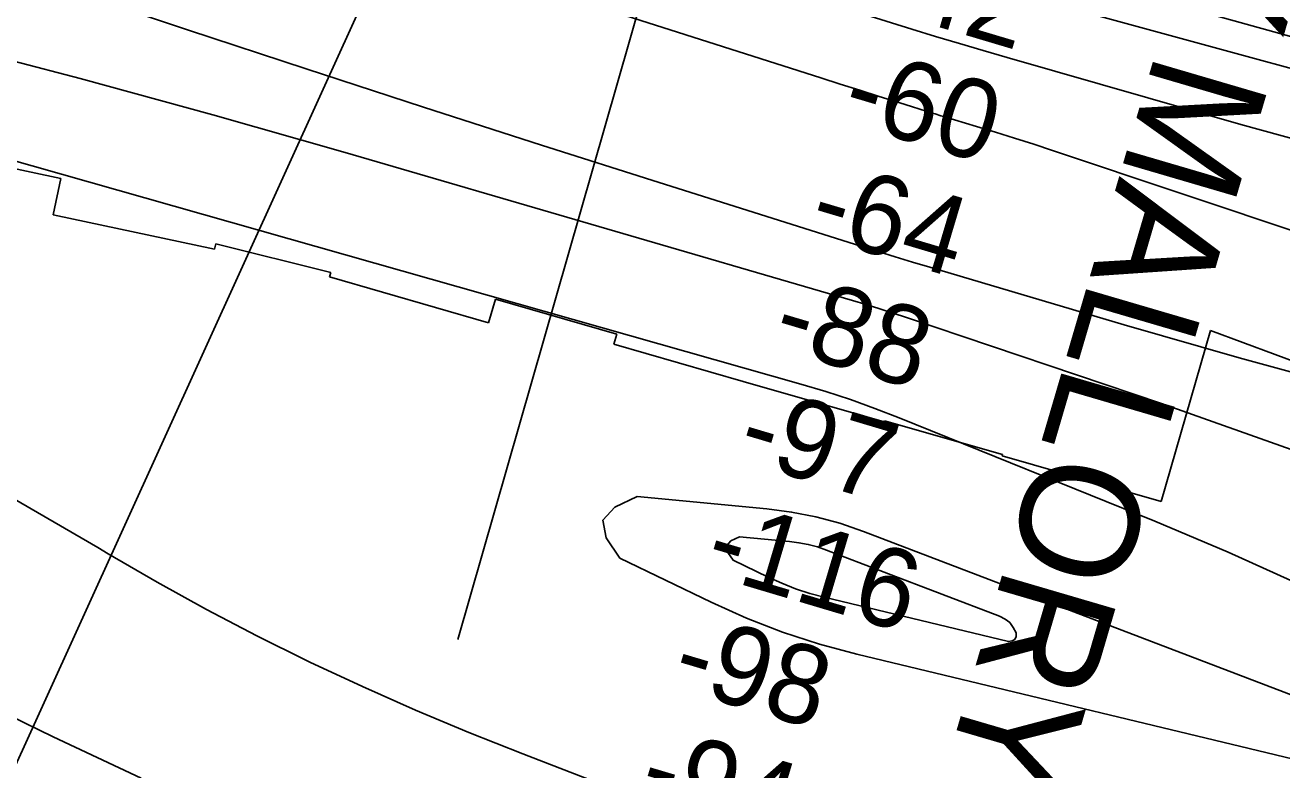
# Model space of a CAD drawing. Extents: x 3598634 to 3636690, y 517270 to 542944.
# Drawn here: x 3624295 to 3625358, y 535857 to 536488 of the extents above; entities that cross this region are included whole.
import ezdxf

# ---------------------------------------------------------------- set-up
doc = ezdxf.new("R2010")
doc.units = 0
for name, color, linetype in [('V-CHAN-NAID', 7, 'Continuous'), ('V-RIVR-RANG', 7, 'Continuous'), ('V-RRAP-RVMT', 7, 'Continuous'), ('V-TOPO-DPTH', 7, 'Continuous'), ('V-TOPO-MAJR', 7, 'Continuous'), ('V-TOPO-MINR', 7, 'Continuous'), ('V-UTIL-LINE', 7, 'Continuous')]:
    doc.layers.add(name, color=color, linetype=linetype)

msp = doc.modelspace()

# ---------------------------------------------------------------- linework, layer by layer
at = {"layer": 'V-RIVR-RANG'}
msp.add_line((3624985.7, 537101.9), (3624660.7, 535967.5), dxfattribs=at)
at = {"layer": 'V-RRAP-RVMT'}
for p, q in [((3624214, 536381.3), (3624324.8, 536357.6)), ((3624324.8, 536357.6), (3624318.3, 536327)), ((3624318.3, 536327), (3624455, 536298)), ((3624455, 536298), (3624455.9, 536302.3)), ((3624455.9, 536302.3), (3624553.2, 536278.1)), ((3624553.2, 536278.1), (3624552.2, 536274.4)), ((3624552.2, 536274.4), (3624686.6, 536235.5)), ((3624686.6, 536235.5), (3624692.6, 536255.5)), ((3624692.6, 536255.5), (3624795.2, 536226)), ((3624795.2, 536226), (3624792.7, 536217.4)), ((3625256, 536084.2), (3625297.6, 536229)), ((3625297.6, 536229), (3625379.7, 536198.7)), ((3624792.7, 536217.4), (3624902.3, 536186)), ((3624902.3, 536186), (3625021.5, 536151.8)), ((3625021.5, 536151.8), (3625021.8, 536152.7)), ((3625021.8, 536152.7), (3625121.7, 536124.1)), ((3625121.7, 536124.1), (3625121.4, 536122.9)), ((3625121.4, 536122.9), (3625256, 536084.2))]:
    msp.add_line(p, q, dxfattribs=at)
at = {"layer": 'V-TOPO-DPTH'}
for points in [[(3624016.5, 536836.4), (3624578.8, 536674.8), (3624665.8, 536649.8), (3624752.9, 536624.6), (3624839.8, 536599.4), (3624926.8, 536574.1), (3625015.9, 536548), (3625058.3, 536535.8), (3625100.7, 536523.7), (3625143.3, 536511.8), (3625185.8, 536500), (3625839.7, 536321.5), (3625908.6, 536302.2), (3625977.4, 536282.3), (3626045.9, 536261.6), (3626114.3, 536240.2), (3626236, 536201.3), (3626243.3, 536198.8), (3626250.6, 536196.2), (3626257.8, 536193.3), (3626264.9, 536190.3), (3626809.3, 535950.5)], [(3626809.3, 535950.5), (3626264.9, 536190.3), (3626257.8, 536193.3), (3626250.6, 536196.2), (3626243.3, 536198.8), (3626236, 536201.3), (3626114.3, 536240.2), (3626045.9, 536261.6), (3625977.4, 536282.3), (3625908.6, 536302.2), (3625839.7, 536321.5), (3625185.8, 536500), (3625143.3, 536511.8), (3625100.7, 536523.7), (3625058.3, 536535.8), (3625015.9, 536548), (3624926.8, 536574.1), (3624839.8, 536599.4), (3624752.9, 536624.6), (3624665.8, 536649.8), (3624578.8, 536674.8), (3624016.5, 536836.4)], [(3624276.8, 536802.5), (3625050.5, 536567.4), (3625079.6, 536558.6), (3625108.7, 536550), (3625137.9, 536541.6), (3625167.1, 536533.4), (3625488.6, 536443.7), (3625617.4, 536407.3), (3625746, 536370.2), (3625874.4, 536332.2), (3626002.5, 536293.5), (3626224.5, 536225.6), (3626241.4, 536220.1), (3626258.3, 536214.4), (3626275, 536208.2), (3626291.5, 536201.6), (3626487, 536121.4)], [(3626487, 536121.4), (3626291.5, 536201.6), (3626275, 536208.2), (3626258.3, 536214.4), (3626241.4, 536220.1), (3626224.5, 536225.6), (3626002.5, 536293.5), (3625874.4, 536332.2), (3625746, 536370.2), (3625617.4, 536407.3), (3625488.6, 536443.7), (3625167.1, 536533.4), (3625137.9, 536541.6), (3625108.7, 536550), (3625079.6, 536558.6), (3625050.5, 536567.4), (3624276.8, 536802.5)]]:
    msp.add_lwpolyline(points, dxfattribs=at)
at = {"layer": 'V-TOPO-MAJR'}
for points in [[(3625442.7, 536370.7), (3625323.3, 536403.5), (3625125.7, 536460.1), (3625105.4, 536466), (3625085.2, 536471.9), (3625065, 536478.1), (3625044.9, 536484.3), (3624793.3, 536563), (3624651.9, 536606.7), (3624510.3, 536649.8), (3624368.4, 536691.9), (3624226.4, 536733.5)], [(3625385.1, 535913.2), (3625004.1, 536059), (3624984.1, 536065.8), (3624963.8, 536071.4), (3624943.1, 536075.3), (3624922.2, 536078.1), (3624812.4, 536088.4), (3624793.6, 536079.6), (3624783.4, 536068.4), (3624786.3, 536053.6), (3624797.9, 536036.4), (3624875.2, 535999), (3624905.1, 535985.6), (3624935.6, 535973.6), (3624966.7, 535963.6), (3624998.3, 535955), (3625404.2, 535857.4)]]:
    msp.add_lwpolyline(points, dxfattribs=at)
at = {"layer": 'V-TOPO-MINR'}
for points in [[(3626809.3, 535950.5), (3626264.9, 536190.3), (3626257.8, 536193.3), (3626250.6, 536196.2), (3626243.3, 536198.8), (3626236, 536201.3), (3626114.3, 536240.2), (3626045.9, 536261.6), (3625977.4, 536282.3), (3625908.6, 536302.2), (3625839.7, 536321.5), (3625185.8, 536500), (3625143.3, 536511.8), (3625100.7, 536523.7), (3625058.3, 536535.8), (3625015.9, 536548), (3624926.8, 536574.1), (3624839.8, 536599.4), (3624752.9, 536624.6), (3624665.8, 536649.8), (3624578.8, 536674.8), (3624016.5, 536836.4)], [(3626487, 536121.4), (3626291.5, 536201.6), (3626275, 536208.2), (3626258.3, 536214.4), (3626241.4, 536220.1), (3626224.5, 536225.6), (3626002.5, 536293.5), (3625874.4, 536332.2), (3625746, 536370.2), (3625617.4, 536407.3), (3625488.6, 536443.7), (3625167.1, 536533.4), (3625137.9, 536541.6), (3625108.7, 536550), (3625079.6, 536558.6), (3625050.5, 536567.4), (3624276.8, 536802.5)], [(3626971.1, 535727.8), (3626225.7, 536023.6), (3626204.5, 536031.9), (3626183.2, 536039.8), (3626161.8, 536047.5), (3626140.3, 536054.9), (3625164, 536381.4), (3625148, 536386.7), (3625131.8, 536391.9), (3625115.7, 536397), (3625099.5, 536401.9), (3625071.8, 536410.2), (3625069.4, 536410.9), (3625064.7, 536412.4), (3625062.4, 536413.1), (3625034, 536422), (3625017.4, 536427.2), (3625000.8, 536432.4), (3624984.3, 536437.7), (3624967.8, 536442.9), (3623993.7, 536753.8)], [(3625419.3, 536179.4), (3625321.8, 536206), (3625224.7, 536233.8), (3625060.2, 536282.6), (3625045.6, 536286.9), (3625030.9, 536291.4), (3625016.3, 536295.9), (3625001.7, 536300.5), (3624831.2, 536354.3), (3624731.5, 536386.1), (3624631.8, 536418.1), (3624532.3, 536450.6), (3624432.9, 536483.4), (3623973.9, 536636)], [(3624228.8, 536471.8), (3624341.3, 536442.5), (3624453.5, 536411.7), (3624565.3, 536379.8), (3624994.8, 536254.4), (3625006.3, 536251), (3625017.7, 536247.5), (3625029.1, 536243.8), (3625040.5, 536240.1), (3625256.2, 536167.2), (3625374.7, 536125.1), (3625492.2, 536080.5), (3625608.2, 536032.1), (3625723.2, 535981.2), (3626066.9, 535822.5)], [(3625374.2, 536013.5), (3625312.7, 536041.3), (3625250.5, 536067.6), (3625034.2, 536155.1), (3625013.7, 536163), (3624993, 536170.5), (3624972.1, 536177.3), (3624951, 536183.6), (3624035.1, 536443.9)], [(3623878.8, 536322.2), (3624356.3, 536045.3), (3624365, 536040), (3624406.3, 536016), (3624448.1, 535992.7), (3624490.6, 535970.6), (3624533.4, 535949.4), (3624535.6, 535948.3), (3624580.1, 535927.7), (3624624.9, 535907.7), (3624670.2, 535888.8), (3624715.8, 535870.6), (3624848.4, 535819.4)], [(3625132.1, 535967.5), (3625133.1, 535969.9), (3625133.2, 535973.2), (3625130.7, 535977.7), (3625127.7, 535981.7), (3625123.8, 535984.7), (3625119.2, 535987.1), (3624972.8, 536043.2), (3624965.1, 536045.8), (3624957.3, 536047.9), (3624949.4, 536049.4), (3624941.4, 536050.5), (3624899.2, 536054.4), (3624891.9, 536051.1), (3624888, 536046.8), (3624889.1, 536041.1), (3624893.6, 536034.5), (3624923.3, 536020.1), (3624934.8, 536015), (3624946.5, 536010.4), (3624958.5, 536006.5), (3624970.6, 536003.2), (3625126.6, 535965.7), (3625129.8, 535966.2), (3625132.1, 535967.5)], [(3624392.9, 535849.9), (3624355.7, 535867.4), (3624318.5, 535885.1), (3624281.4, 535903)]]:
    msp.add_lwpolyline(points, dxfattribs=at)
at = {"layer": 'V-UTIL-LINE'}
msp.add_line((3623657.4, 534476.9), (3624842, 537083), dxfattribs=at)

# ---------------------------------------------------------------- texts
at = {"layer": 'V-CHAN-NAID'}
msp.add_text('GUY MALLORY "114" (112.9)', height=100, rotation=253.6419, dxfattribs=at).set_placement((3625344, 536780.7))
at = {"layer": 'V-RIVR-RANG'}
for s, p in [('-42', (3625010.1, 536503.1)), ('-60', (3624983.1, 536406.8)), ('-64', (3624955.3, 536310.8)), ('-88', (3624924.7, 536215.5)), ('-97', (3624894.9, 536120.1)), ('-116', (3624867.1, 536024)), ('-98', (3624839.4, 535927.9)), ('-94', (3624811.3, 535831.9))]:
    msp.add_text(s, height=67, rotation=343.4067, dxfattribs=at).set_placement(p)

doc.saveas('drawing.dxf')
